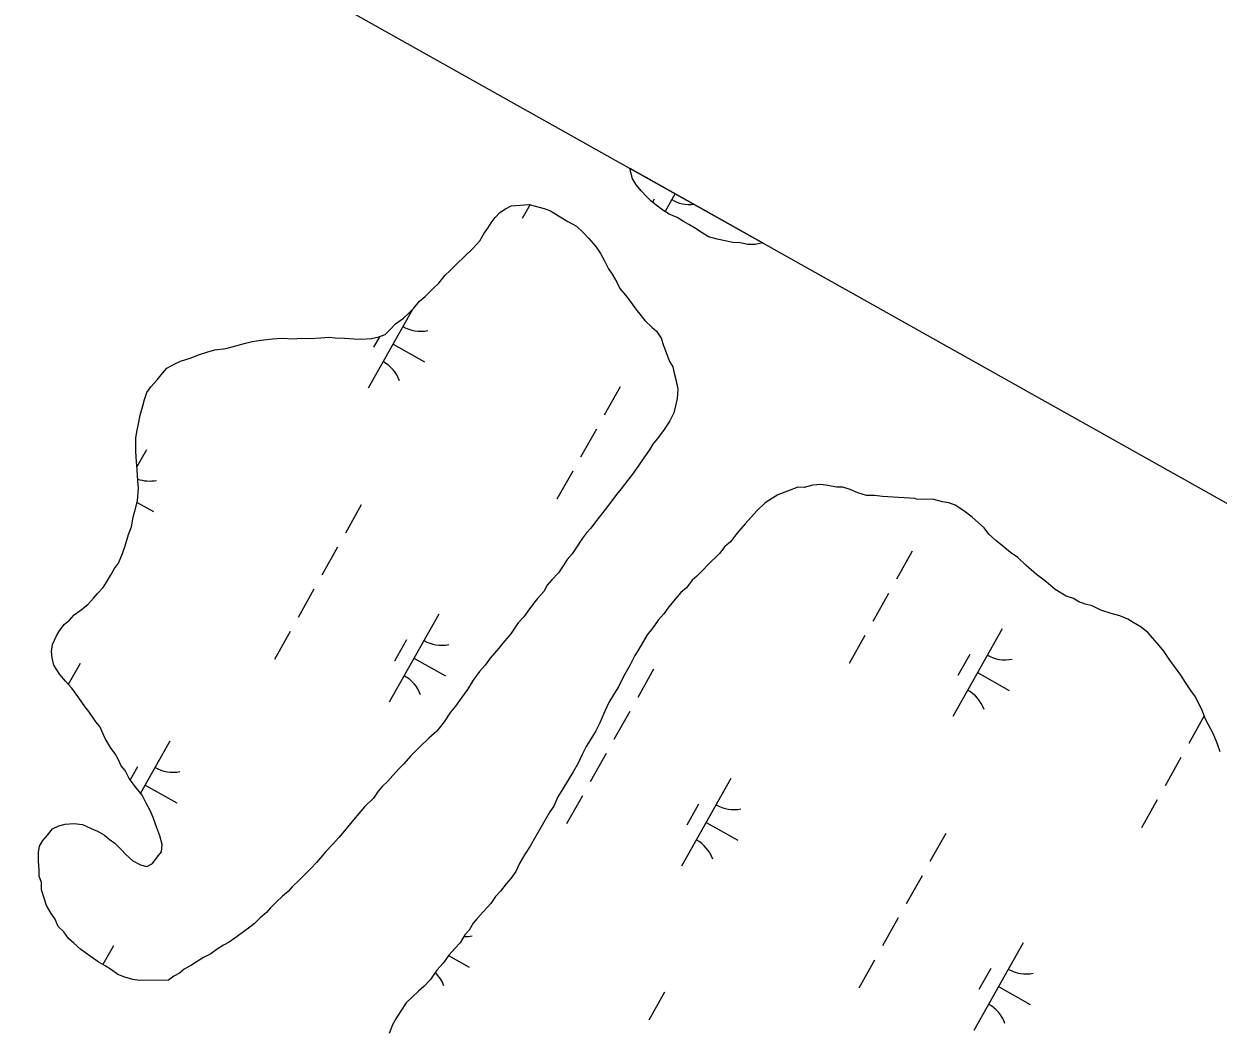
# Model space of a CAD drawing. Extents: x 3913936 to 3933962, y 195330 to 217741.
# Drawn here: x 3927032 to 3927625, y 212509 to 213010 of the extents above; entities that cross this region are included whole.
import ezdxf

# ---------------------------------------------------------------- set-up
doc = ezdxf.new("R2010")
doc.units = 0
doc.layers.add('V-GRID-FRAM', color=7, linetype='Continuous')
doc.layers.add('V-WETL-SWMP', color=7, linetype='Continuous')

msp = doc.modelspace()

# ---------------------------------------------------------------- linework, layer by layer
at = {"layer": 'V-GRID-FRAM'}
msp.add_lwpolyline([(3932010.33, 210314.99), (3924440.13, 196848.23), (3917917.56, 202110.57), (3924798.65, 214359.02), (3932010.33, 210314.99)], dxfattribs=at)
at = {"layer": 'V-WETL-SWMP'}
for p, q in [((3927333.29, 212935.92), (3927332.67, 212938.04)), ((3927332.67, 212938.04), (3927398.7, 212901.01)), ((3927334.04, 212932.77), (3927333.29, 212935.92)), ((3927335.96, 212929.6), (3927334.04, 212932.77)), ((3927338.28, 212926.82), (3927335.96, 212929.6)), ((3927340.99, 212924.03), (3927338.28, 212926.82)), ((3927343.31, 212921.65), (3927340.99, 212924.03)), ((3927344.8, 212922.72), (3927343.92, 212921.17)), ((3927355.17, 212925.43), (3927350.19, 212916.58)), ((3927283.23, 212919.97), (3927279.3, 212912.99)), ((3927346.42, 212919.25), (3927343.31, 212921.65)), ((3927349.15, 212917.25), (3927346.42, 212919.25)), ((3927352.26, 212915.24), (3927349.15, 212917.25)), ((3927356.17, 212913.62), (3927352.26, 212915.24)), ((3927359.28, 212911.62), (3927356.17, 212913.62)), ((3927362.01, 212910.01), (3927359.28, 212911.62)), ((3927364.74, 212908.4), (3927362.01, 212910.01)), ((3927368.64, 212905.99), (3927364.74, 212908.4)), ((3927371.75, 212903.99), (3927368.64, 212905.99)), ((3927376.05, 212902.75), (3927371.75, 212903.99)), ((3927379.97, 212901.92), (3927376.05, 212902.75)), ((3927383.89, 212901.08), (3927379.97, 212901.92)), ((3927387.42, 212901.03), (3927383.89, 212901.08)), ((3927391.34, 212900.2), (3927387.42, 212901.03)), ((3927394.87, 212900.15), (3927391.34, 212900.2)), ((3927398.02, 212900.89), (3927394.87, 212900.15)), ((3927398.7, 212901.01), (3927398.02, 212900.89)), ((3927224.86, 212867.92), (3927202.96, 212828.96)), ((3927208.43, 212854.43), (3927205.55, 212849.3)), ((3927215.21, 212850.75), (3927230.9, 212841.93)), ((3927327.89, 212829.52), (3927320.05, 212815.57)), ((3927316.12, 212808.6), (3927308.28, 212794.65)), ((3927092.86, 212798.26), (3927088.11, 212789.8)), ((3927304.36, 212787.68), (3927296.52, 212773.73)), ((3927416.06, 212779.69), (3927410.92, 212777.79)), ((3927419.2, 212779.65), (3927416.06, 212779.69)), ((3927423.53, 212780.77), (3927419.2, 212779.65)), ((3927427.46, 212781.11), (3927423.53, 212780.77)), ((3927430.99, 212780.67), (3927427.46, 212781.11)), ((3927435.3, 212779.83), (3927430.99, 212780.67)), ((3927438.44, 212779.79), (3927435.3, 212779.83)), ((3927441.96, 212778.56), (3927438.44, 212779.79)), ((3927403.42, 212774.36), (3927399.85, 212772.05)), ((3927406.19, 212775.89), (3927403.42, 212774.36)), ((3927410.92, 212777.79), (3927406.19, 212775.89)), ((3927445.87, 212776.94), (3927441.96, 212778.56)), ((3927450.17, 212775.7), (3927445.87, 212776.94)), ((3927454.1, 212775.65), (3927450.17, 212775.7)), ((3927458.02, 212775.21), (3927454.1, 212775.65)), ((3927474.11, 212774.21), (3927458.02, 212775.21)), ((3927474.89, 212773.81), (3927474.11, 212774.21)), ((3927483.53, 212773.69), (3927474.89, 212773.81)), ((3927487.83, 212772.46), (3927483.53, 212773.69)), ((3927088.22, 212772.19), (3927096.3, 212767.64)), ((3927199.45, 212770.94), (3927191.61, 212756.99)), ((3927395.87, 212768.17), (3927392.68, 212764.68)), ((3927399.85, 212772.05), (3927395.87, 212768.17)), ((3927490.97, 212772.02), (3927487.83, 212772.46)), ((3927494.09, 212770.8), (3927490.97, 212772.02)), ((3927498.38, 212768), (3927494.09, 212770.8)), ((3927502.65, 212764.8), (3927498.38, 212768)), ((3927392.68, 212764.68), (3927389.89, 212761.58)), ((3927505.76, 212762.01), (3927502.65, 212764.8)), ((3927508.48, 212759.62), (3927505.76, 212762.01)), ((3927386.7, 212757.69), (3927384.71, 212755.36)), ((3927389.89, 212761.58), (3927386.7, 212757.69)), ((3927510.79, 212756.44), (3927508.48, 212759.62)), ((3927514.28, 212753.26), (3927510.79, 212756.44)), ((3927187.69, 212750.02), (3927179.85, 212736.07)), ((3927379.93, 212750.32), (3927377.13, 212746.82)), ((3927382.71, 212752.64), (3927379.93, 212750.32)), ((3927384.71, 212755.36), (3927382.71, 212752.64)), ((3927517.78, 212750.46), (3927514.28, 212753.26)), ((3927521.67, 212747.27), (3927517.78, 212750.46)), ((3927377.13, 212746.82), (3927371.56, 212741.4)), ((3927472.88, 212748.01), (3927465.04, 212734.06)), ((3927525.17, 212744.86), (3927521.67, 212747.27)), ((3927529.44, 212740.88), (3927525.17, 212744.86)), ((3927369.17, 212738.68), (3927365.99, 212735.58)), ((3927371.56, 212741.4), (3927369.17, 212738.68)), ((3927534.48, 212736.49), (3927529.44, 212740.88)), ((3927363.6, 212733.65), (3927360.8, 212729.76)), ((3927365.99, 212735.58), (3927363.6, 212733.65)), ((3927538.37, 212733.69), (3927534.48, 212736.49)), ((3927541.48, 212730.9), (3927538.37, 212733.69)), ((3927175.93, 212729.1), (3927168.09, 212715.15)), ((3927358.02, 212727.44), (3927354.43, 212723.17)), ((3927360.8, 212729.76), (3927358.02, 212727.44)), ((3927461.12, 212727.09), (3927453.28, 212713.14)), ((3927543.81, 212728.91), (3927541.48, 212730.9)), ((3927549.26, 212725.69), (3927543.81, 212728.91)), ((3927354.43, 212723.17), (3927351.64, 212719.67)), ((3927552.78, 212724.47), (3927549.26, 212725.69)), ((3927555.51, 212722.86), (3927552.78, 212724.47)), ((3927558.64, 212721.64), (3927555.51, 212722.86)), ((3927562.16, 212720.81), (3927558.64, 212721.64)), ((3927566.45, 212718.79), (3927562.16, 212720.81)), ((3927237.86, 212716.75), (3927213.36, 212673.16)), ((3927349.64, 212716.95), (3927346.85, 212713.84)), ((3927351.64, 212719.67), (3927349.64, 212716.95)), ((3927571.54, 212717.15), (3927566.45, 212718.79)), ((3927575.84, 212715.92), (3927571.54, 212717.15)), ((3927579.75, 212714.29), (3927575.84, 212715.92)), ((3927344.05, 212709.95), (3927341.25, 212706.45)), ((3927346.85, 212713.84), (3927344.05, 212709.95)), ((3927517.46, 212709.53), (3927492.96, 212665.94)), ((3927582.48, 212712.69), (3927579.75, 212714.29)), ((3927586.37, 212710.28), (3927582.48, 212712.69)), ((3927589.87, 212707.48), (3927586.37, 212710.28)), ((3927164.17, 212708.18), (3927156.33, 212694.23)), ((3927221.82, 212703.97), (3927215.94, 212693.5)), ((3927341.25, 212706.45), (3927337.23, 212699.44)), ((3927449.36, 212706.17), (3927441.52, 212692.22)), ((3927595.28, 212701.13), (3927589.87, 212707.48)), ((3927337.23, 212699.44), (3927335.23, 212696.32)), ((3927501.42, 212696.75), (3927495.54, 212686.29)), ((3927597.6, 212698.35), (3927595.28, 212701.13)), ((3927600.3, 212694.38), (3927597.6, 212698.35)), ((3927059.91, 212692.27), (3927054.1, 212681.93)), ((3927225.61, 212694.95), (3927241.3, 212686.13)), ((3927332.81, 212691.64), (3927329.59, 212685.79)), ((3927335.23, 212696.32), (3927332.81, 212691.64)), ((3927606.08, 212686.45), (3927600.3, 212694.38)), ((3927329.59, 212685.79), (3927327.16, 212680.72)), ((3927344.45, 212689.43), (3927336.61, 212675.48)), ((3927505.21, 212687.73), (3927520.9, 212678.91)), ((3927608.39, 212682.89), (3927606.08, 212686.45)), ((3927327.16, 212680.72), (3927325.16, 212677.6)), ((3927611.09, 212678.93), (3927608.39, 212682.89)), ((3927613.41, 212675.75), (3927611.09, 212678.93)), ((3927322.35, 212672.93), (3927320.33, 212668.63)), ((3927325.16, 212677.6), (3927322.35, 212672.93)), ((3927616.85, 212668.64), (3927613.41, 212675.75)), ((3927320.33, 212668.63), (3927317.89, 212662.77)), ((3927332.69, 212668.51), (3927324.85, 212654.56)), ((3927618.36, 212664.69), (3927616.85, 212668.64)), ((3927317.89, 212662.77), (3927315.88, 212658.87)), ((3927617.75, 212666.28), (3927610.04, 212652.56)), ((3927619.9, 212661.92), (3927618.36, 212664.69)), ((3927622.2, 212657.57), (3927619.9, 212661.92)), ((3927315.88, 212658.87), (3927313.07, 212654.2)), ((3927624.1, 212652.83), (3927622.2, 212657.57)), ((3927104.49, 212653.79), (3927089.97, 212627.95)), ((3927311.06, 212651.08), (3927309.05, 212647.18)), ((3927313.07, 212654.2), (3927311.06, 212651.08)), ((3927625.61, 212648.49), (3927624.1, 212652.83)), ((3927309.05, 212647.18), (3927307.03, 212642.89)), ((3927320.93, 212647.59), (3927313.09, 212633.64)), ((3927606.12, 212645.58), (3927598.28, 212631.63)), ((3927088.45, 212641.01), (3927084.8, 212634.51)), ((3927304.61, 212638.6), (3927302.21, 212634.7)), ((3927307.03, 212642.89), (3927304.61, 212638.6)), ((3927092.24, 212631.99), (3927107.93, 212623.17)), ((3927302.21, 212634.7), (3927299.4, 212630.03)), ((3927382.86, 212635.24), (3927358.36, 212591.65)), ((3927296.99, 212626.13), (3927294.96, 212621.45)), ((3927299.4, 212630.03), (3927296.99, 212626.13)), ((3927309.17, 212626.67), (3927301.33, 212612.72)), ((3927294.96, 212621.45), (3927292.96, 212618.72)), ((3927366.82, 212622.46), (3927360.94, 212612)), ((3927594.36, 212624.66), (3927586.52, 212610.71)), ((3927290.55, 212614.44), (3927288.54, 212610.93)), ((3927292.96, 212618.72), (3927290.55, 212614.44)), ((3927288.54, 212610.93), (3927286.12, 212606.64)), ((3927370.61, 212613.44), (3927386.3, 212604.62)), ((3927489.45, 212607.92), (3927481.61, 212593.98)), ((3927286.12, 212606.64), (3927283.31, 212601.57)), ((3927280.5, 212597.29), (3927278.1, 212593.39)), ((3927283.31, 212601.57), (3927280.5, 212597.29)), ((3927278.1, 212593.39), (3927276.08, 212589.1)), ((3927273.67, 212585.6), (3927271.28, 212582.88)), ((3927276.08, 212589.1), (3927273.67, 212585.6)), ((3927477.69, 212587), (3927469.85, 212573.05)), ((3927268.48, 212579.38), (3927266.09, 212576.66)), ((3927271.28, 212582.88), (3927268.48, 212579.38)), ((3927263.69, 212573.16), (3927260.1, 212569.28)), ((3927266.09, 212576.66), (3927263.69, 212573.16)), ((3927260.1, 212569.28), (3927256.92, 212565.79)), ((3927254.92, 212563.46), (3927252.91, 212559.95)), ((3927256.92, 212565.79), (3927254.92, 212563.46)), ((3927465.93, 212566.08), (3927458.09, 212552.13)), ((3927250.92, 212557.62), (3927248.51, 212553.73)), ((3927252.91, 212559.95), (3927250.92, 212557.62)), ((3927076.48, 212552.18), (3927071.29, 212542.95)), ((3927246.12, 212551.01), (3927242.93, 212547.52)), ((3927248.51, 212553.73), (3927246.12, 212551.01)), ((3927527.85, 212553.73), (3927503.35, 212510.14)), ((3927240.13, 212543.63), (3927236.94, 212540.13)), ((3927242.93, 212547.52), (3927240.13, 212543.63)), ((3927242.81, 212547.35), (3927252.93, 212541.66)), ((3927454.17, 212545.16), (3927446.33, 212531.21)), ((3927236.94, 212540.13), (3927233.73, 212535.46)), ((3927511.82, 212540.95), (3927505.94, 212530.49)), ((3927230.55, 212531.97), (3927227.77, 212529.65)), ((3927233.73, 212535.46), (3927230.55, 212531.97)), ((3927515.6, 212531.94), (3927531.29, 212523.12)), ((3927227.77, 212529.65), (3927221.8, 212523.84)), ((3927349.91, 212529.25), (3927342.07, 212515.31)), ((3927218.99, 212519.56), (3927216.59, 212516.05)), ((3927221.8, 212523.84), (3927218.99, 212519.56)), ((3927214.98, 212512.93), (3927213.35, 212508.63)), ((3927216.59, 212516.05), (3927214.98, 212512.93))]:
    msp.add_line(p, q, dxfattribs=at)
for points in [[(3927059.82, 212718.42), (3927063.79, 212721.51), (3927066.58, 212724.62), (3927068.57, 212726.95), (3927071.36, 212730.05), (3927073.37, 212733.17), (3927074.97, 212735.9), (3927076.98, 212739.4), (3927078.98, 212742.13), (3927081.01, 212746.81), (3927082.24, 212750.72), (3927083.88, 212756.2), (3927085.5, 212760.11), (3927086.35, 212764.81), (3927087.18, 212767.94), (3927088.42, 212773.03), (3927088.9, 212779.31), (3927088.55, 212782.85), (3927088.23, 212788.35), (3927087.89, 212792.28), (3927087.57, 212797.39), (3927087.66, 212804.07), (3927088.09, 212807.2), (3927088.93, 212811.12), (3927089.77, 212815.43), (3927091.01, 212820.12), (3927091.84, 212823.25), (3927093.06, 212826.77), (3927095.06, 212829.49), (3927098.25, 212832.99), (3927101.05, 212836.49), (3927103.04, 212838.82), (3927106.6, 212840.73), (3927109.76, 212842.26), (3927114.5, 212843.77), (3927119.23, 212845.67), (3927122.78, 212846.8), (3927126.73, 212847.93), (3927132.23, 212848.64), (3927135.39, 212849.38), (3927142.09, 212851.26), (3927145.24, 212852), (3927149.57, 212852.73), (3927155.47, 212853.44), (3927160.19, 212853.77), (3927165.68, 212853.3), (3927169.61, 212853.64), (3927173.93, 212853.59), (3927179.43, 212853.91), (3927183.36, 212854.25), (3927186.5, 212853.81), (3927191.21, 212853.75), (3927195.92, 212853.3), (3927199.45, 212853.25), (3927204.56, 212853.57), (3927208.11, 212854.31), (3927211.26, 212855.45), (3927213.65, 212857.77), (3927216.44, 212860.88), (3927220.4, 212863.58), (3927223.19, 212866.29), (3927225.58, 212868.61), (3927228.37, 212872.11), (3927231.15, 212874.43), (3927235.13, 212878.3), (3927237.92, 212881.02), (3927241.11, 212884.9), (3927243.5, 212887.23), (3927246.68, 212890.33), (3927250.66, 212894.2), (3927254.64, 212898.08), (3927258.22, 212901.96), (3927260.23, 212905.46), (3927262.23, 212908.19), (3927263.84, 212910.92), (3927265.84, 212913.64), (3927268.23, 212915.96), (3927271, 212917.89), (3927273.77, 212919.42), (3927278.1, 212919.76), (3927282.81, 212920.09), (3927287.12, 212918.86), (3927290.25, 212918.03), (3927293.37, 212916.81), (3927297.27, 212914.4), (3927301.94, 212911.59), (3927306.23, 212909.18), (3927309.72, 212905.99), (3927312.44, 212903.2), (3927315.92, 212899.23), (3927318.23, 212895.66), (3927320.14, 212892.1), (3927322.06, 212888.15), (3927323.98, 212885.38), (3927326.29, 212881.42), (3927327.82, 212878.26), (3927330.52, 212875.08), (3927333.23, 212871.51), (3927335.15, 212868.73), (3927337.08, 212866.35), (3927340.17, 212862.38)], [(3927340.17, 212862.38), (3927343.67, 212859.2), (3927346, 212857.2), (3927348.31, 212853.64), (3927349.44, 212850.09), (3927350.96, 212846.14), (3927352.47, 212842.19), (3927354.01, 212839.42), (3927354.75, 212836.27), (3927355.5, 212833.12), (3927356.61, 212828.39), (3927356.16, 212823.68), (3927355.33, 212820.16), (3927354.49, 212816.64), (3927352.48, 212812.74), (3927349.67, 212808.45), (3927346.87, 212804.56), (3927344.08, 212801.07), (3927342.47, 212798.34), (3927340.06, 212794.83), (3927336.86, 212790.16), (3927334.06, 212786.27), (3927331.66, 212783.16), (3927328.46, 212778.89), (3927326.07, 212776.17), (3927323.27, 212772.28), (3927319.28, 212767.23), (3927315.68, 212762.56), (3927313.28, 212759.45), (3927311.29, 212757.12), (3927309.29, 212754.4), (3927306.09, 212749.73), (3927304.08, 212746.61), (3927301.69, 212743.89), (3927299.68, 212740.78), (3927297.28, 212737.27), (3927294.09, 212733.78), (3927291.7, 212731.07), (3927290.09, 212727.94), (3927286.9, 212724.45), (3927284.91, 212722.12), (3927282.1, 212718.23), (3927280.1, 212715.51), (3927277.31, 212712.4), (3927273.71, 212706.95), (3927269.72, 212702.29), (3927267.73, 212699.96), (3927263.34, 212694.92), (3927260.94, 212691.41), (3927258.15, 212688.31), (3927254.95, 212684.03), (3927252.14, 212679.35), (3927248.94, 212675.08), (3927246.14, 212671.19), (3927243.74, 212668.08), (3927240.54, 212663.4), (3927236.94, 212658.74), (3927232.96, 212655.26), (3927228.59, 212651), (3927223.81, 212646.35), (3927220.62, 212642.46), (3927218.23, 212640.14), (3927215.04, 212636.64), (3927212.65, 212633.93), (3927209.87, 212631.21), (3927207.87, 212628.88), (3927205.47, 212625.38), (3927201.09, 212621.12), (3927197.5, 212616.85), (3927194.71, 212613.74), (3927191.92, 212610.24), (3927188.33, 212605.97), (3927185.14, 212602.48), (3927181.95, 212598.99), (3927179.16, 212595.88), (3927177.17, 212593.55), (3927174.77, 212590.83), (3927171.99, 212588.12), (3927168.81, 212585.02), (3927165.22, 212581.53), (3927163.23, 212579.2), (3927160.45, 212576.88), (3927157.27, 212573.78), (3927154.48, 212571.07), (3927152.49, 212568.74), (3927149.31, 212566.04), (3927146.52, 212563.32), (3927144.14, 212561.39), (3927140.97, 212559.08), (3927137.8, 212556.76), (3927133.83, 212554.07), (3927131.06, 212552.53), (3927127.9, 212550.61), (3927124.73, 212548.29), (3927121.17, 212546.38), (3927118, 212544.46), (3927115.22, 212542.53), (3927111.66, 212540.61), (3927109.28, 212538.68), (3927106.51, 212537.15), (3927103.74, 212535.22)], [(3927103.74, 212535.22), (3927089.6, 212535.01), (3927086.07, 212535.45), (3927082.16, 212536.68), (3927078.64, 212537.91), (3927075.53, 212540.3), (3927072.41, 212542.31), (3927068.9, 212544.32), (3927065.01, 212547.12), (3927060.34, 212550.32), (3927056.85, 212553.51), (3927054.13, 212555.9), (3927051.82, 212559.08), (3927049.11, 212561.86), (3927047.58, 212565.42), (3927045.66, 212568.19), (3927043.35, 212572.15), (3927042.21, 212575.31), (3927040.71, 212580.04), (3927040.75, 212583.57), (3927039.62, 212586.73), (3927039.66, 212589.87), (3927039.32, 212594.2), (3927039.38, 212598.52), (3927039.81, 212601.65), (3927041.42, 212604.38), (3927043.81, 212607.1), (3927046.21, 212610.21), (3927049.37, 212611.74), (3927052.52, 212612.48), (3927056.85, 212612.82), (3927061.16, 212612.37), (3927065.46, 212610.35), (3927068.58, 212609.13), (3927072.09, 212607.12), (3927074.42, 212605.12), (3927077.14, 212603.12), (3927080.24, 212599.94), (3927082.57, 212597.55), (3927086.06, 212594.36), (3927089.96, 212592.35), (3927093.09, 212591.52), (3927095.86, 212593.05), (3927098.26, 212596.17), (3927100.26, 212598.89), (3927100.7, 212602.42), (3927099.58, 212606.75), (3927098.06, 212610.7), (3927096.16, 212615.83), (3927094.64, 212619.39), (3927092.72, 212622.95), (3927090.81, 212626.9), (3927087.33, 212631.26), (3927084.25, 212635.23), (3927082.33, 212639.18), (3927080.4, 212641.57), (3927078.87, 212644.73), (3927077.34, 212647.5), (3927075.02, 212650.67), (3927072.33, 212655.03), (3927069.66, 212660.95), (3927067.73, 212663.33), (3927064.26, 212668.49), (3927062.33, 212670.87), (3927059.25, 212675.23), (3927055.77, 212679.99), (3927052.68, 212683.56), (3927049.97, 212686.74), (3927046.89, 212691.49), (3927046.16, 212695.04), (3927045.8, 212698.19), (3927046.24, 212701.71), (3927048.26, 212706.01), (3927049.87, 212708.74), (3927052.27, 212711.85), (3927054.65, 212713.78), (3927057.04, 212716.5), (3927059.82, 212718.42)]]:
    msp.add_lwpolyline(points, dxfattribs=at)
for centre, start, end in [((3927362.32, 212937.67), 239.88608, 277.12182), ((3927228.96, 212874.71), 239.88608, 281.42974), ((3927201.89, 212826.56), 19.88608, 61.42973), ((3927094.35, 212800.42), 250.59949, 281.42974), ((3927239.35, 212718.92), 239.88608, 281.42974), ((3927518.95, 212711.7), 239.88608, 281.42974), ((3927212.28, 212670.76), 19.88608, 61.42973), ((3927491.88, 212663.54), 19.88608, 61.42973), ((3927105.98, 212655.96), 239.88608, 281.42974), ((3927384.35, 212637.41), 239.88608, 281.42974), ((3927357.28, 212589.25), 19.88608, 61.42973), ((3927250.98, 212574.45), 268.20633, 281.42974), ((3927223.91, 212526.29), 19.88608, 46.0346), ((3927529.35, 212555.9), 239.88608, 281.42974), ((3927502.28, 212507.74), 19.88608, 61.42973)]:
    msp.add_arc(centre, 17.62, start, end, dxfattribs=at)

doc.saveas('drawing.dxf')
